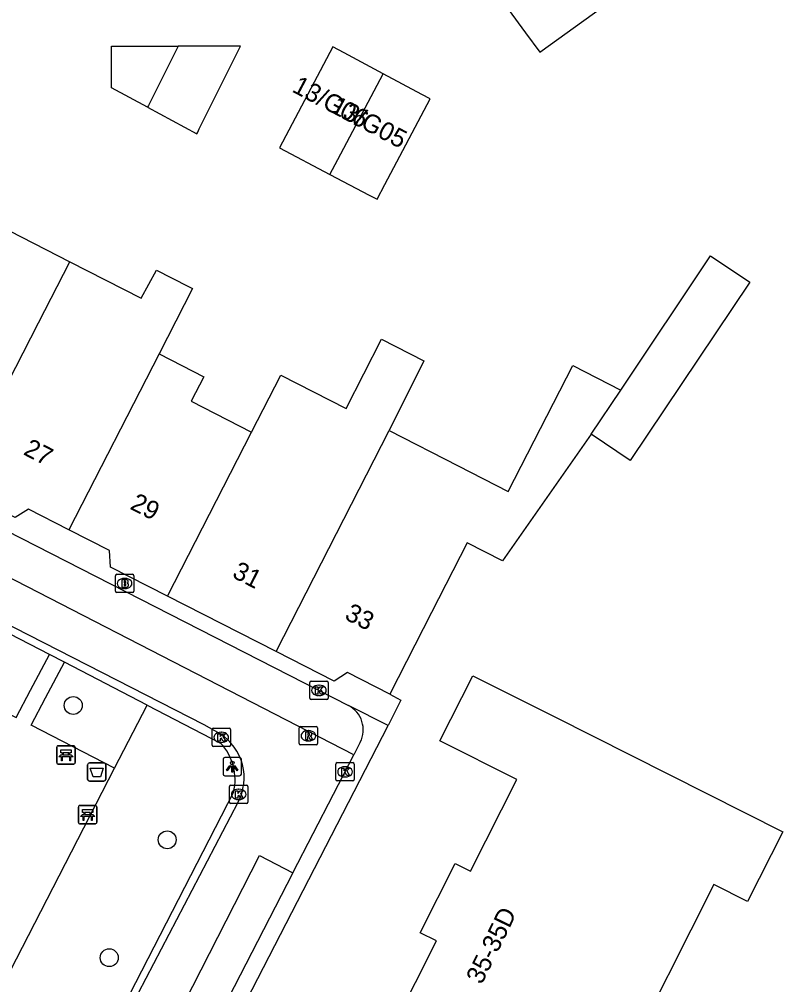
# Model space of a CAD drawing. Extents: x 160356 to 161355, y 381727 to 382845.
# Drawn here: x 161133.8 to 161175.8, y 382504.5 to 382557.1 of the extents above; entities that cross this region are included whole.
import ezdxf

# ---------------------------------------------------------------- set-up
doc = ezdxf.new("R2010")
doc.units = 0
for name, color, linetype in [('IMGEO_Afvalbak', 7, 'Continuous'), ('IMGEO_Bank', 7, 'Continuous'), ('IMGEO_Boom', 7, 'Continuous'), ('IMGEO_Brandkraan', 7, 'Continuous'), ('IMGEO_Groenvoorziening', 7, 'Continuous'), ('IMGEO_Kolk', 7, 'Continuous'), ('IMGEO_Lichtpunt', 7, 'Continuous'), ('IMGEO_Pand', 7, 'Continuous'), ('IMGEO_Pand_nummerreeks', 7, 'Continuous'), ('IMGEO_Rijbaan_lokaal_open', 7, 'Continuous'), ('IMGEO_Rioolput', 7, 'Continuous'), ('IMGEO_Voetpad_open', 7, 'Continuous')]:
    doc.layers.add(name, color=color, linetype=linetype)

msp = doc.modelspace()

# ---------------------------------------------------------------- linework, layer by layer
at = {"layer": 'IMGEO_Afvalbak'}
for p, q in [((161137.637, 382516.568), (161138.427, 382516.568)), ((161138.427, 382516.568), (161137.637, 382516.568)), ((161137.537, 382515.668), (161137.537, 382516.468)), ((161137.537, 382516.468), (161137.537, 382515.668)), ((161138.527, 382516.468), (161138.527, 382515.668)), ((161138.527, 382515.668), (161138.527, 382516.468)), ((161138.427, 382515.568), (161137.637, 382515.568)), ((161137.637, 382515.568), (161138.427, 382515.568))]:
    msp.add_line(p, q, dxfattribs=at)
msp.add_lwpolyline([(161137.68, 382516.282), (161138.384, 382516.282), (161138.235, 382515.812), (161137.829, 382515.812), (161137.68, 382516.282)], dxfattribs=at)
for centre, start, end in [((161137.637, 382516.468), 90, 180), ((161137.637, 382516.468), 90, 180), ((161138.427, 382516.468), 0, 90), ((161138.427, 382516.468), 360, 90), ((161137.637, 382515.668), 180, 270), ((161137.637, 382515.668), 180, 270), ((161138.427, 382515.668), 270, 0), ((161138.427, 382515.668), 270, 0)]:
    msp.add_arc(centre, 0.1, start, end, dxfattribs=at)
at = {"layer": 'IMGEO_Bank'}
for p, q in [((161135.854, 382516.579), (161135.854, 382517.42)), ((161135.854, 382517.42), (161135.854, 382516.579)), ((161135.929, 382517.504), (161136.77, 382517.504)), ((161136.77, 382517.504), (161135.929, 382517.504)), ((161136.163, 382517.01), (161136.163, 382517.116)), ((161136.207, 382517.116), (161136.207, 382517.01)), ((161136.495, 382517.122), (161136.213, 382517.122)), ((161136.501, 382517.01), (161136.501, 382517.116)), ((161136.545, 382517.116), (161136.545, 382517.01)), ((161136.854, 382517.429), (161136.854, 382516.588)), ((161136.854, 382516.588), (161136.854, 382517.429)), ((161136.551, 382516.902), (161136.158, 382516.902)), ((161136.213, 382517.004), (161136.495, 382517.004)), ((161136.779, 382516.504), (161135.938, 382516.504)), ((161135.938, 382516.504), (161136.779, 382516.504)), ((161137.035, 382513.318), (161137.035, 382514.159)), ((161137.035, 382514.159), (161137.035, 382513.318)), ((161137.11, 382514.243), (161137.951, 382514.243)), ((161137.951, 382514.243), (161137.11, 382514.243)), ((161138.035, 382514.168), (161138.035, 382513.327)), ((161138.035, 382513.327), (161138.035, 382514.168)), ((161137.732, 382513.641), (161137.339, 382513.641)), ((161137.344, 382513.749), (161137.344, 382513.855)), ((161137.388, 382513.855), (161137.388, 382513.749)), ((161137.676, 382513.861), (161137.394, 382513.861)), ((161137.394, 382513.743), (161137.676, 382513.743)), ((161137.682, 382513.749), (161137.682, 382513.855)), ((161137.726, 382513.855), (161137.726, 382513.749)), ((161137.96, 382513.243), (161137.119, 382513.243)), ((161137.119, 382513.243), (161137.96, 382513.243))]:
    msp.add_line(p, q, dxfattribs=at)
for points in [[(161136.157, 382517.122), (161136.071, 382517.122), (161136.071, 382517.283), (161136.634, 382517.283), (161136.634, 382517.122), (161136.551, 382517.122)], [(161136.101, 382516.902), (161135.959, 382516.902), (161136.071, 382517.004), (161136.157, 382517.004)], [(161136.151, 382516.895), (161136.151, 382516.688), (161136.108, 382516.688), (161136.108, 382516.895)], [(161136.551, 382517.004), (161136.634, 382517.004), (161136.746, 382516.902), (161136.607, 382516.902)], [(161136.601, 382516.895), (161136.601, 382516.688), (161136.557, 382516.688), (161136.557, 382516.895)], [(161137.338, 382513.861), (161137.252, 382513.861), (161137.252, 382514.022), (161137.815, 382514.022), (161137.815, 382513.861), (161137.732, 382513.861)], [(161137.282, 382513.641), (161137.14, 382513.641), (161137.252, 382513.743), (161137.338, 382513.743)], [(161137.332, 382513.634), (161137.332, 382513.427), (161137.289, 382513.427), (161137.289, 382513.634)], [(161137.732, 382513.743), (161137.815, 382513.743), (161137.927, 382513.641), (161137.788, 382513.641)], [(161137.782, 382513.634), (161137.782, 382513.427), (161137.738, 382513.427), (161137.738, 382513.634)]]:
    msp.add_lwpolyline(points, dxfattribs=at)
for centre, radius, start, end in [((161135.932, 382517.426), 0.0779, 92.4484, 184.2845), ((161135.932, 382517.426), 0.0779, 92.4484, 184.2845), ((161136.156, 382517.115), 0.00671, 2.8957, 87.1043), ((161136.213, 382517.115), 0.00671, 92.8957, 177.1043), ((161136.495, 382517.115), 0.00671, 2.8957, 87.1043), ((161136.552, 382517.115), 0.00671, 92.8957, 177.1043), ((161136.776, 382517.426), 0.0779, 2.4484, 94.2845), ((161136.776, 382517.426), 0.0779, 2.4484, 94.2845), ((161135.932, 382516.582), 0.0779, 182.4484, 274.2845), ((161135.932, 382516.582), 0.0779, 182.4484, 274.2845), ((161136.101, 382516.895), 0.00671, 2.8957, 87.1043), ((161136.158, 382516.895), 0.00671, 92.8957, 177.1043), ((161136.156, 382517.011), 0.00671, 272.8957, 357.1043), ((161136.213, 382517.011), 0.00671, 182.8957, 267.1043), ((161136.495, 382517.011), 0.00671, 272.8957, 357.1043), ((161136.552, 382517.011), 0.00671, 182.8957, 267.1043), ((161136.55, 382516.895), 0.00671, 2.8957, 87.1043), ((161136.607, 382516.895), 0.00671, 92.8957, 177.1043), ((161136.776, 382516.582), 0.0779, 272.4484, 4.2845), ((161136.776, 382516.582), 0.0779, 272.4484, 4.2845), ((161137.113, 382514.165), 0.0779, 92.4484, 184.2845), ((161137.113, 382514.165), 0.0779, 92.4484, 184.2845), ((161137.957, 382514.165), 0.0779, 2.4484, 94.2845), ((161137.957, 382514.165), 0.0779, 2.4484, 94.2845), ((161137.282, 382513.634), 0.00671, 2.8957, 87.1043), ((161137.339, 382513.634), 0.00671, 92.8957, 177.1043), ((161137.337, 382513.854), 0.00671, 2.8957, 87.1043), ((161137.337, 382513.75), 0.00671, 272.8957, 357.1043), ((161137.394, 382513.854), 0.00671, 92.8957, 177.1043), ((161137.394, 382513.75), 0.00671, 182.8957, 267.1043), ((161137.676, 382513.854), 0.00671, 2.8957, 87.1043), ((161137.676, 382513.75), 0.00671, 272.8957, 357.1043), ((161137.733, 382513.854), 0.00671, 92.8957, 177.1043), ((161137.733, 382513.75), 0.00671, 182.8957, 267.1043), ((161137.731, 382513.634), 0.00671, 2.8957, 87.1043), ((161137.788, 382513.634), 0.00671, 92.8957, 177.1043), ((161137.113, 382513.321), 0.0779, 182.4484, 274.2845), ((161137.113, 382513.321), 0.0779, 182.4484, 274.2845), ((161137.957, 382513.321), 0.0779, 272.4484, 4.2845), ((161137.957, 382513.321), 0.0779, 272.4484, 4.2845)]:
    msp.add_arc(centre, radius, start, end, dxfattribs=at)
at = {"layer": 'IMGEO_Boom'}
for centre in [(161136.751, 382519.701), (161141.875, 382512.369), (161138.714, 382505.936)]:
    msp.add_circle(centre, 0.489, dxfattribs=at)
at = {"layer": 'IMGEO_Brandkraan'}
for p, q in [((161139.051, 382525.932), (161139.051, 382526.784)), ((161139.126, 382526.858), (161139.978, 382526.858)), ((161139.539, 382526.638), (161139.564, 382526.638)), ((161140.052, 382526.784), (161140.052, 382525.932)), ((161139.562, 382526.078), (161139.537, 382526.078)), ((161139.978, 382525.858), (161139.126, 382525.858))]:
    msp.add_line(p, q, dxfattribs=at)
for points in [[(161139.051, 382525.932), (161139.051, 382526.784)], [(161139.126, 382526.858), (161139.978, 382526.858)], [(161139.399, 382526.558), (161139.399, 382526.158), (161139.612, 382526.158)], [(161139.63, 382526.558), (161139.399, 382526.558)], [(161140.052, 382526.784), (161140.052, 382525.932)], [(161139.578, 382526.477), (161139.524, 382526.477), (161139.524, 382526.401)], [(161139.524, 382526.401), (161139.577, 382526.401)], [(161139.586, 382526.325), (161139.524, 382526.325), (161139.524, 382526.244)], [(161139.524, 382526.244), (161139.586, 382526.244)], [(161139.978, 382525.858), (161139.126, 382525.858)]]:
    msp.add_lwpolyline(points, dxfattribs=at)
for centre, radius, start, end in [((161139.128, 382526.782), 0.0765, 91.552, 178.448), ((161139.128, 382526.782), 0.0765, 91.552, 178.448), ((161139.634, 382526.413), 0.145, 59.4692, 91.5367), ((161139.976, 382526.782), 0.0765, 1.552, 88.448), ((161139.976, 382526.782), 0.0765, 1.552, 88.448), ((161139.579, 382526.439), 0.0379, 267.8285, 90.9355), ((161139.587, 382526.284), 0.0404, 269.8759, 90.5077), ((161139.618, 382526.409), 0.251, 268.6676, 293.5347), ((161139.659, 382526.46), 0.0922, 285.5137, 58.1501), ((161139.664, 382526.268), 0.105, 301.3115, 78.989), ((161139.128, 382525.934), 0.0765, 181.552, 268.448), ((161139.128, 382525.934), 0.0765, 181.552, 268.448), ((161139.976, 382525.934), 0.0765, 271.552, 358.448), ((161139.976, 382525.934), 0.0765, 271.552, 358.448)]:
    msp.add_arc(centre, radius, start, end, dxfattribs=at)
for centre, major_axis, ratio, start_param, end_param in [((161139.538, 382526.358), (-0.387, 0.002), 0.722429, 4.712389, 7.853982), ((161139.563, 382526.358), (-0.39, 0.002), 0.717154, 1.570796, 4.712389)]:
    msp.add_ellipse(centre, major_axis=major_axis, ratio=ratio, start_param=start_param, end_param=end_param, dxfattribs=at)
at = {"layer": 'IMGEO_Groenvoorziening'}
msp.add_lwpolyline([(161139.008, 382516.279), (161140.788, 382519.72)], dxfattribs=at)
at = {"layer": 'IMGEO_Kolk'}
for p, q in [((161149.647, 382520.096), (161149.647, 382520.948)), ((161149.722, 382521.022), (161150.574, 382521.022)), ((161150.135, 382520.802), (161150.16, 382520.802)), ((161150.648, 382520.948), (161150.648, 382520.096)), ((161150.158, 382520.242), (161150.133, 382520.242)), ((161150.574, 382520.022), (161149.722, 382520.022)), ((161144.32, 382517.534), (161144.32, 382518.386)), ((161144.395, 382518.46), (161145.247, 382518.46)), ((161144.808, 382518.24), (161144.833, 382518.24)), ((161145.321, 382518.386), (161145.321, 382517.534)), ((161144.831, 382517.68), (161144.806, 382517.68)), ((161145.247, 382517.46), (161144.395, 382517.46)), ((161151.145, 382516.58), (161151.997, 382516.58)), ((161151.07, 382515.654), (161151.07, 382516.506)), ((161151.558, 382516.36), (161151.583, 382516.36)), ((161152.071, 382516.506), (161152.071, 382515.654)), ((161151.997, 382515.58), (161151.145, 382515.58)), ((161151.581, 382515.8), (161151.556, 382515.8)), ((161145.273, 382514.421), (161145.273, 382515.273)), ((161145.348, 382515.347), (161146.2, 382515.347)), ((161145.761, 382515.127), (161145.786, 382515.127)), ((161146.274, 382515.273), (161146.274, 382514.421)), ((161145.784, 382514.567), (161145.759, 382514.567)), ((161146.2, 382514.347), (161145.348, 382514.347))]:
    msp.add_line(p, q, dxfattribs=at)
for points in [[(161149.647, 382520.096), (161149.647, 382520.948)], [(161149.722, 382521.022), (161150.574, 382521.022)], [(161150.648, 382520.948), (161150.648, 382520.096)], [(161149.968, 382520.722), (161150.091, 382520.722), (161150.091, 382520.571), (161150.221, 382520.722), (161150.385, 382520.722), (161150.239, 382520.571), (161150.392, 382520.322), (161150.24, 382520.322), (161150.155, 382520.486), (161150.091, 382520.419), (161150.091, 382520.322), (161149.968, 382520.322), (161149.968, 382520.722)], [(161150.574, 382520.022), (161149.722, 382520.022)], [(161144.32, 382517.534), (161144.32, 382518.386)], [(161144.395, 382518.46), (161145.247, 382518.46)], [(161144.641, 382518.16), (161144.764, 382518.16), (161144.764, 382518.009), (161144.894, 382518.16), (161145.058, 382518.16), (161144.912, 382518.009), (161145.065, 382517.76), (161144.913, 382517.76), (161144.828, 382517.924), (161144.764, 382517.857), (161144.764, 382517.76), (161144.641, 382517.76), (161144.641, 382518.16)], [(161145.321, 382518.386), (161145.321, 382517.534)], [(161145.247, 382517.46), (161144.395, 382517.46)], [(161151.145, 382516.58), (161151.997, 382516.58)], [(161151.07, 382515.654), (161151.07, 382516.506)], [(161151.391, 382516.28), (161151.514, 382516.28), (161151.514, 382516.129), (161151.644, 382516.28), (161151.808, 382516.28), (161151.662, 382516.129), (161151.815, 382515.88), (161151.663, 382515.88), (161151.578, 382516.044), (161151.514, 382515.977), (161151.514, 382515.88), (161151.391, 382515.88), (161151.391, 382516.28)], [(161152.071, 382516.506), (161152.071, 382515.654)], [(161151.997, 382515.58), (161151.145, 382515.58)], [(161145.273, 382514.421), (161145.273, 382515.273)], [(161145.348, 382515.347), (161146.2, 382515.347)], [(161145.594, 382515.047), (161145.717, 382515.047), (161145.717, 382514.896), (161145.847, 382515.047), (161146.011, 382515.047), (161145.865, 382514.896), (161146.018, 382514.647), (161145.866, 382514.647), (161145.781, 382514.811), (161145.717, 382514.744), (161145.717, 382514.647), (161145.594, 382514.647), (161145.594, 382515.047)], [(161146.274, 382515.273), (161146.274, 382514.421)], [(161146.2, 382514.347), (161145.348, 382514.347)]]:
    msp.add_lwpolyline(points, dxfattribs=at)
for centre, start, end in [((161149.724, 382520.946), 91.552, 178.448), ((161149.724, 382520.946), 91.552, 178.448), ((161150.572, 382520.946), 1.552, 88.448), ((161150.572, 382520.946), 1.552, 88.448), ((161149.724, 382520.098), 181.552, 268.448), ((161149.724, 382520.098), 181.552, 268.448), ((161150.572, 382520.098), 271.552, 358.448), ((161150.572, 382520.098), 271.552, 358.448), ((161144.397, 382518.384), 91.552, 178.448), ((161144.397, 382518.384), 91.552, 178.448), ((161145.245, 382518.384), 1.552, 88.448), ((161145.245, 382518.384), 1.552, 88.448), ((161144.397, 382517.536), 181.552, 268.448), ((161144.397, 382517.536), 181.552, 268.448), ((161145.245, 382517.536), 271.552, 358.448), ((161145.245, 382517.536), 271.552, 358.448), ((161151.147, 382516.504), 91.552, 178.448), ((161151.147, 382516.504), 91.552, 178.448), ((161151.995, 382516.504), 1.552, 88.448), ((161151.995, 382516.504), 1.552, 88.448), ((161151.147, 382515.656), 181.552, 268.448), ((161151.147, 382515.656), 181.552, 268.448), ((161151.995, 382515.656), 271.552, 358.448), ((161151.995, 382515.656), 271.552, 358.448), ((161145.35, 382515.271), 91.552, 178.448), ((161145.35, 382515.271), 91.552, 178.448), ((161146.198, 382515.271), 1.552, 88.448), ((161146.198, 382515.271), 1.552, 88.448), ((161145.35, 382514.423), 181.552, 268.448), ((161145.35, 382514.423), 181.552, 268.448), ((161146.198, 382514.423), 271.552, 358.448), ((161146.198, 382514.423), 271.552, 358.448)]:
    msp.add_arc(centre, 0.0765, start, end, dxfattribs=at)
for centre, major_axis, ratio, start_param, end_param in [((161150.134, 382520.522), (-0.387, 0.002), 0.722429, 4.712389, 7.853982), ((161150.159, 382520.522), (-0.39, 0.002), 0.717154, 1.570796, 4.712389), ((161144.807, 382517.96), (-0.387, 0.002), 0.722429, 4.712389, 7.853982), ((161144.832, 382517.96), (-0.39, 0.002), 0.717154, 1.570796, 4.712389), ((161151.557, 382516.08), (-0.387, 0.002), 0.722429, 4.712389, 7.853982), ((161151.582, 382516.08), (-0.39, 0.002), 0.717154, 1.570796, 4.712389), ((161145.76, 382514.847), (-0.387, 0.002), 0.722429, 4.712389, 7.853982), ((161145.785, 382514.847), (-0.39, 0.002), 0.717154, 1.570796, 4.712389)]:
    msp.add_ellipse(centre, major_axis=major_axis, ratio=ratio, start_param=start_param, end_param=end_param, dxfattribs=at)
at = {"layer": 'IMGEO_Lichtpunt'}
for p, q in [((161144.923, 382516.764), (161144.923, 382515.957)), ((161144.923, 382516.764), (161144.923, 382515.957)), ((161145.825, 382516.859), (161145.017, 382516.859)), ((161145.825, 382516.859), (161145.017, 382516.859)), ((161145.919, 382515.957), (161145.919, 382516.764)), ((161145.919, 382515.957), (161145.919, 382516.764)), ((161145.017, 382515.863), (161145.825, 382515.863)), ((161145.017, 382515.863), (161145.825, 382515.863))]:
    msp.add_line(p, q, dxfattribs=at)
for points in [[(161145.297, 382516.428), (161145.336, 382516.4), (161145.148, 382516.138), (161145.11, 382516.165), (161145.297, 382516.428)], [(161145.399, 382516.38), (161145.446, 382516.38), (161145.446, 382516.058), (161145.399, 382516.058), (161145.399, 382516.38)], [(161145.509, 382516.4), (161145.547, 382516.427), (161145.734, 382516.165), (161145.695, 382516.137), (161145.509, 382516.4)]]:
    msp.add_lwpolyline(points, dxfattribs=at)
msp.add_circle((161145.422, 382516.562), 0.0994, dxfattribs=at)
for centre, start, end in [((161145.017, 382516.764), 90, 180), ((161145.017, 382516.764), 90, 180), ((161145.825, 382516.764), 0, 90), ((161145.825, 382516.764), 0, 90), ((161145.017, 382515.957), 180, 270), ((161145.017, 382515.957), 180, 270), ((161145.825, 382515.957), 270, 0), ((161145.825, 382515.957), 270, 360)]:
    msp.add_arc(centre, 0.0946, start, end, dxfattribs=at)
at = {"layer": 'IMGEO_Pand'}
for points in [[(161159.515, 382559.015), (161161.408, 382556.415), (161162.185, 382555.348), (161166.989, 382558.838)], [(161140.809, 382552.348), (161138.835, 382553.416), (161138.835, 382555.692), (161142.469, 382555.692)], [(161142.469, 382555.692), (161140.859, 382552.448), (161140.809, 382552.348)], [(161140.809, 382552.348), (161143.492, 382550.897), (161143.541, 382550.997), (161143.625, 382551.165), (161145.872, 382555.692), (161142.469, 382555.692)], [(161153.647, 382554.181), (161151.527, 382555.318), (161150.898, 382555.655), (161147.991, 382550.133), (161150.751, 382548.68)], [(161150.751, 382548.68), (161151.177, 382549.489), (161153.647, 382554.181)], [(161150.751, 382548.68), (161152.88, 382547.56), (161153.32, 382547.329), (161153.745, 382548.138), (161156.205, 382552.809), (161155.767, 382553.044), (161153.647, 382554.181)], [(161130.676, 382546.939), (161132.798, 382545.851), (161133.277, 382545.605), (161136.571, 382543.916)], [(161166.602, 382536.916), (161171.507, 382544.234), (161173.639, 382542.805), (161167.116, 382533.076), (161164.985, 382534.505)], [(161130.281, 382531.652), (161134.86, 382540.579), (161136.571, 382543.916)], [(161136.571, 382543.916), (161140.446, 382541.929), (161141.286, 382543.462), (161141.475, 382543.365), (161141.921, 382543.136), (161143.256, 382542.45), (161141.433, 382538.889)], [(161146.475, 382534.615), (161148.064, 382537.724), (161151.625, 382535.902), (161153.561, 382539.686), (161155.875, 382538.501), (161153.974, 382534.7)], [(161141.433, 382538.889), (161136.519, 382529.293)], [(161141.433, 382538.889), (161142.667, 382538.255), (161143.873, 382537.635), (161143.183, 382536.305), (161146.475, 382534.615)], [(161153.974, 382534.7), (161157.744, 382532.771), (161160.473, 382531.376), (161163.988, 382538.25), (161166.602, 382536.916)], [(161164.985, 382534.505), (161166.602, 382536.916)], [(161141.896, 382525.661), (161146.475, 382534.615)], [(161147.808, 382522.643), (161153.974, 382534.7)], [(161164.985, 382534.505), (161160.156, 382527.59), (161158.232, 382528.578), (161156.291, 382524.776), (161154.017, 382520.322)], [(161136.519, 382529.293), (161134.306, 382530.423), (161133.593, 382529.961), (161130.281, 382531.652)], [(161141.896, 382525.661), (161138.78, 382527.252), (161138.733, 382528.163), (161136.519, 382529.293)], [(161147.808, 382522.643), (161141.896, 382525.661)], [(161154.017, 382520.322), (161151.709, 382521.499), (161150.977, 382521.025), (161147.808, 382522.643)], [(161164.911, 382487.226), (161152.114, 382493.671), (161151.67, 382492.791), (161148.972, 382494.15), (161150.325, 382496.837), (161151.271, 382496.36), (161153.105, 382500), (161156.555, 382506.85), (161155.668, 382507.296), (161157.573, 382511.077), (161158.418, 382510.651), (161160.937, 382515.652), (161156.742, 382517.765), (161158.536, 382521.326), (161163.002, 382519.077), (161175.437, 382512.813), (161173.516, 382508.999), (161171.685, 382509.922), (161166.687, 382500), (161165.017, 382496.685), (161167.033, 382495.669), (161165.717, 382493.057), (161167.343, 382492.238)]]:
    msp.add_lwpolyline(points, dxfattribs=at)
at = {"layer": 'IMGEO_Rijbaan_lokaal_open'}
for points in [[(161152.05, 382517.011), (161099.222, 382544.216), (161100.145, 382546.084)], [(161097.76, 382542.259), (161143.88, 382518.659), (161144.748, 382518.162)], [(161148.728, 382510.563), (161152.05, 382517.011)], [(161145.723, 382514.396), (161138.2, 382500), (161135.718, 382495.239)], [(161140.498, 382494.591), (161138.738, 382495.508), (161146.907, 382511.514), (161148.728, 382510.563)]]:
    msp.add_lwpolyline(points, dxfattribs=at)
msp.add_arc((161143.219, 382515.757), 2.85, 331.4779, 57.5519, dxfattribs=at)
at = {"layer": 'IMGEO_Rioolput'}
for p, q in [((161149.073, 382517.62), (161149.073, 382518.472)), ((161149.148, 382518.546), (161150, 382518.546)), ((161149.561, 382518.326), (161149.586, 382518.326)), ((161150.074, 382518.472), (161150.074, 382517.62)), ((161149.584, 382517.766), (161149.559, 382517.766)), ((161150, 382517.546), (161149.148, 382517.546))]:
    msp.add_line(p, q, dxfattribs=at)
for points in [[(161149.073, 382517.62), (161149.073, 382518.472)], [(161149.148, 382518.546), (161150, 382518.546)], [(161149.662, 382518.244), (161149.41, 382518.246), (161149.41, 382517.846)], [(161149.588, 382518.165), (161149.534, 382518.165), (161149.534, 382518.084)], [(161150.074, 382518.472), (161150.074, 382517.62)], [(161149.41, 382517.846), (161149.534, 382517.846), (161149.534, 382518.008), (161149.545, 382518.008)], [(161149.534, 382518.084), (161149.586, 382518.084)], [(161149.592, 382517.979), (161149.663, 382517.846), (161149.803, 382517.846), (161149.738, 382517.972)], [(161150, 382517.546), (161149.148, 382517.546)]]:
    msp.add_lwpolyline(points, dxfattribs=at)
for centre, radius, start, end in [((161149.15, 382518.47), 0.0765, 91.552, 178.448), ((161149.15, 382518.47), 0.0765, 91.552, 178.448), ((161149.594, 382518.069), 0.0964, 77.0061, 93.1865), ((161149.608, 382518.126), 0.0378, 276.6634, 79.6772), ((161149.661, 382518.134), 0.109, 350.3612, 89.416), ((161149.659, 382518.134), 0.112, 277.5842, 350.9817), ((161149.998, 382518.47), 0.0765, 1.552, 88.448), ((161149.998, 382518.47), 0.0765, 1.552, 88.448), ((161149.15, 382517.622), 0.0765, 181.552, 268.448), ((161149.15, 382517.622), 0.0765, 181.552, 268.448), ((161149.544, 382517.955), 0.0533, 26.0293, 88.6989), ((161149.57, 382518.273), 0.19, 274.7715, 282.9687), ((161149.643, 382517.919), 0.108, 29.5134, 73.7905), ((161149.998, 382517.622), 0.0765, 271.552, 358.448), ((161149.998, 382517.622), 0.0765, 271.552, 358.448)]:
    msp.add_arc(centre, radius, start, end, dxfattribs=at)
for centre, major_axis, ratio, start_param, end_param in [((161149.56, 382518.046), (-0.387, 0.002), 0.722429, 4.712389, 7.853982), ((161149.585, 382518.046), (-0.39, 0.002), 0.717154, 1.570796, 4.712389)]:
    msp.add_ellipse(centre, major_axis=major_axis, ratio=ratio, start_param=start_param, end_param=end_param, dxfattribs=at)
at = {"layer": 'IMGEO_Voetpad_open'}
for points in [[(161100.145, 382546.084), (161100.654, 382545.833), (161151.756, 382519.701)], [(161135.451, 382522.484), (161129.002, 382525.81), (161124.761, 382528.013)], [(161128.952, 382520.522), (161129.395, 382521.219), (161133.633, 382519.041), (161134.424, 382520.538), (161135.451, 382522.484)], [(161136.269, 382522.061), (161135.451, 382522.484)], [(161139.008, 382516.279), (161134.452, 382518.62), (161135.246, 382520.123), (161136.269, 382522.061)], [(161140.788, 382519.72), (161136.269, 382522.061)], [(161154.017, 382520.322), (161154.621, 382519.985), (161153.914, 382518.611)], [(161140.788, 382519.72), (161144.784, 382517.649)], [(161153.914, 382518.611), (161151.795, 382519.685), (161151.756, 382519.701)], [(161188.428, 382469.918), (161185.947, 382469.846), (161140.585, 382492.693), (161144.343, 382500), (161153.914, 382518.611)], [(161152.402, 382517.694), (161152.05, 382517.011)], [(161129.715, 382498.223), (161130.63, 382500), (161139.008, 382516.279)], [(161145.497, 382514.965), (161137.794, 382500), (161135.382, 382495.314)], [(161148.728, 382510.563), (161143.285, 382500), (161140.498, 382494.591)]]:
    msp.add_lwpolyline(points, dxfattribs=at)
for centre, radius, start, end in [((161151.076, 382518.375), 1.49, 332.8205, 62.8635), ((161142.658, 382515.648), 2.92, 346.4821, 43.2718)]:
    msp.add_arc(centre, radius, start, end, dxfattribs=at)

# ---------------------------------------------------------------- texts
at = {"layer": 'IMGEO_Pand_nummerreeks'}
for s, rotation, p in [('13/G06', 332.16, (161148.627, 382553.224)), ('13/G05', 332.16, (161150.716, 382552.121)), ('27', 332.9564, (161133.978, 382533.421)), ('29', 332.9564, (161139.797, 382530.45)), ('31', 332.9541, (161145.363, 382526.721)), ('33', 332.98, (161151.493, 382524.438)), ('35-35D', 63.8889, (161159.021, 382504.427))]:
    msp.add_text(s, height=1, rotation=rotation, dxfattribs=at).set_placement(p)

doc.saveas('drawing.dxf')
